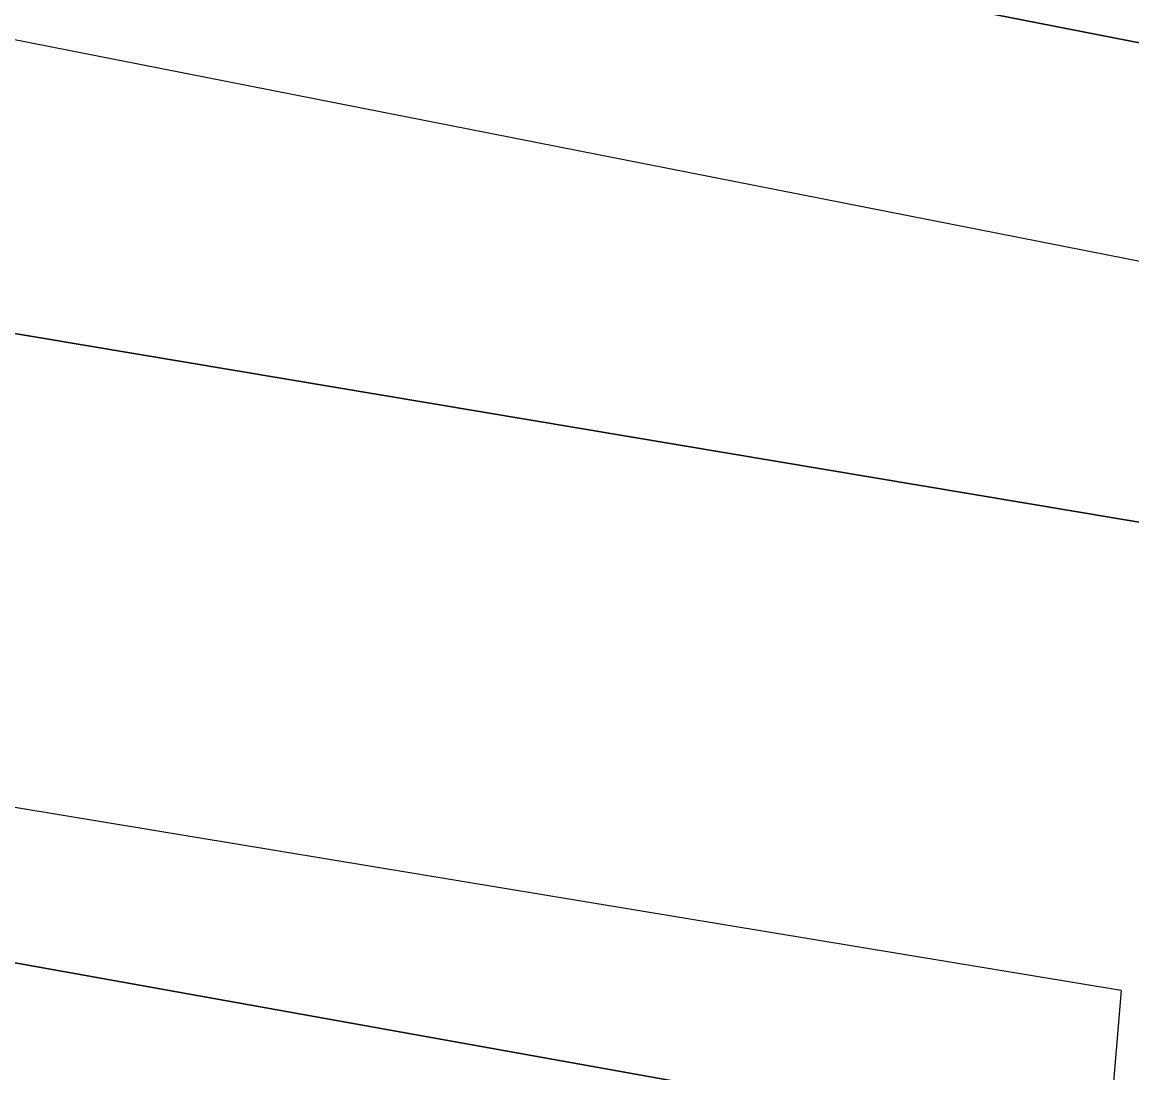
# Model space of a CAD drawing. Extents: x 3445503 to 3483459, y 540493 to 566012.
# Drawn here: x 3470220.3 to 3470338.1, y 552158.1 to 552269.6 of the extents above; entities that cross this region are included whole.
import ezdxf

# ---------------------------------------------------------------- set-up
doc = ezdxf.new("R2010")
doc.units = 0
for name, color, linetype in [('V-CHAN-DOCK', 7, 'Continuous'), ('V-RIVR-EDGE', 7, 'Continuous'), ('V-TOPO-DPTH', 7, 'Continuous'), ('V-TOPO-MINR', 7, 'Continuous')]:
    doc.layers.add(name, color=color, linetype=linetype)

msp = doc.modelspace()

# ---------------------------------------------------------------- linework, layer by layer
at = {"layer": 'V-CHAN-DOCK'}
for points in [[(3470336.992, 552166.809), (3469830.119, 552250.65), (3469802.6750000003, 552542.291), (3469747.156, 552960.3960000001), (3469745.907, 552998.587)], [(3470336.992, 552166.809), (3470332.112, 552108.506), (3469819.545, 552192.634)]]:
    msp.add_lwpolyline(points, dxfattribs=at)
at = {"layer": 'V-RIVR-EDGE'}
msp.add_spline([(3466309.3848466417, 552621.9579710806), (3466349.703870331, 552619.4248512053), (3466382.7286882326, 552619.3431903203), (3466411.927860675, 552618.5757255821), (3466431.7444705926, 552619.221988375), (3466456.4313341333, 552621.2467355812), (3466478.3423179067, 552625.364137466), (3466500.245565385, 552626.3528723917), (3466524.236310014, 552628.0317091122), (3466536.750118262, 552627.6531342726), (3466565.613695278, 552631.7533443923), (3466586.12556452, 552632.3978880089), (3466600.729448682, 552633.7523039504), (3466616.0268729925, 552634.4097413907), (3466639.3163411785, 552633.656889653), (3466653.5691573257, 552633.621646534), (3466663.6572942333, 552636.3777557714), (3466670.958376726, 552636.70733408), (3466676.5238896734, 552638.0840993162), (3466689.3818892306, 552636.3141462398), (3466713.3709146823, 552637.2977236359), (3466728.6700581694, 552638.6504204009), (3466733.538592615, 552639.3336454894), (3466741.1864451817, 552639.3147345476), (3466744.6653205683, 552640.3490276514), (3466765.8784662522, 552643.425259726), (3466811.078918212, 552646.7898098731), (3466822.205646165, 552647.8051920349), (3466836.469636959, 552652.2891345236), (3466848.283028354, 552649.8265008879), (3466872.264317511, 552647.6814113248), (3466895.5486281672, 552644.842781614), (3466925.7906895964, 552644.0727381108), (3466966.4607813, 552642.9292772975), (3466982.79421789, 552640.8030986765), (3467002.59535522, 552635.1920275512), (3467043.595884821, 552627.0951139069), (3467061.669188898, 552625.6598966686), (3467070.7101388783, 552626.68043636), (3467078.7116382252, 552629.0940734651), (3467090.2031876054, 552637.061189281), (3467099.252733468, 552641.558025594), (3467116.301199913, 552647.425610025), (3467156.6554667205, 552659.1453062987), (3467180.3045988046, 552663.258410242), (3467190.046825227, 552666.710638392), (3467215.09593143, 552674.6442302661), (3467224.4982644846, 552681.2259849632), (3467241.911552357, 552694.0453030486), (3467256.190156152, 552704.4389497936), (3467275.6875028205, 552716.5578510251), (3467305.630931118, 552735.6035578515), (3467327.5634045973, 552748.4117012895), (3467352.2898091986, 552766.4274129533), (3467374.5759294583, 552781.6681044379), (3467388.8450777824, 552788.2378248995), (3467399.6405082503, 552795.8590302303), (3467402.78378821, 552801.7609981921), (3467413.9139545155, 552804.1668990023), (3467419.4846249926, 552807.6294422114), (3467425.4132401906, 552815.2626817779), (3467432.374429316, 552818.7217866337), (3467446.2950883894, 552824.9447370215), (3467466.1340476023, 552834.6293710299), (3467483.877773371, 552840.495236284), (3467499.17605727, 552841.5003033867), (3467510.654712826, 552844.2529742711), (3467520.049309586, 552847.7060620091), (3467524.5753718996, 552850.4759246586), (3467538.4917330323, 552854.9607267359), (3467570.8333258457, 552859.7476002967), (3467609.0837633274, 552864.1722311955), (3467645.5969120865, 552868.9487896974), (3467670.2803372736, 552869.5830182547), (3467689.7518962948, 552871.2730296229), (3467696.009230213, 552871.257557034), (3467706.087052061, 552869.8421103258), (3467716.5150823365, 552869.4686930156), (3467730.4194092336, 552869.0866798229), (3467744.6799616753, 552872.1801036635), (3467757.201506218, 552874.9301957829), (3467768.325655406, 552874.9026889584), (3467789.870098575, 552871.3730978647), (3467862.1813662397, 552872.9324518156), (3467905.6281973, 552870.0439659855), (3467943.4854469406, 552856.0450843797), (3467982.0233429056, 552836.1347793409), (3468014.6377812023, 552810.677012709), (3468040.65671139, 552789.0595045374), (3468070.1493594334, 552766.3905114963), (3468095.144311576, 552752.4234346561), (3468129.525264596, 552738.433148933), (3468159.7466959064, 552729.3199935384), (3468202.1480592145, 552725.3911974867), (3468241.4284918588, 552724.5988046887), (3468263.6742114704, 552723.5009020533), (3468284.519956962, 552718.5825114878), (3468310.5466234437, 552700.0936702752), (3468339.350029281, 552679.8598040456), (3468348.374647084, 552674.2753801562), (3468371.3078897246, 552670.0470913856), (3468394.9518642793, 552672.074417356), (3468423.1107265, 552672.3524203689), (3468450.5691718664, 552670.5463645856), (3468476.2946264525, 552670.8303847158), (3468493.331918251, 552672.17878354), (3468516.288369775, 552677.3364956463), (3468541.3426335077, 552687.3558654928), (3468560.1404229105, 552697.7383375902), (3468569.530721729, 552699.453277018), (3468577.1777147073, 552699.086736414), (3468586.549102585, 552693.1538232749), (3468603.1932065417, 552676.0787095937), (3468627.1512868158, 552664.5476191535), (3468668.5080419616, 552659.9261425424), (3468712.655289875, 552659.1217155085), (3468729.6977392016, 552662.5558923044), (3468746.743626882, 552667.3805877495), (3468759.9561328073, 552668.390812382), (3468773.149727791, 552661.7531844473), (3468796.0468677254, 552642.9244498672), (3468815.139851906, 552632.1006529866), (3468834.5778869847, 552620.2331075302), (3468847.085678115, 552617.4211250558), (3468885.6579576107, 552611.4160065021), (3468924.924636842, 552605.0615391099), (3468947.8638966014, 552603.2666579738), (3468956.9074253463, 552605.3300866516), (3468965.9595499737, 552610.869811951), (3468970.840118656, 552616.4198523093), (3468974.664044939, 552616.4103968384), (3468976.7334907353, 552609.8002757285), (3468983.642244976, 552592.0539711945), (3468990.5742081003, 552583.6936675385), (3469002.715458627, 552573.2346920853), (3469014.5168157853, 552565.9052431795), (3469022.157791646, 552563.1052949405), (3469029.1086657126, 552562.3928438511), (3469038.490368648, 552560.6314866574), (3469047.8634757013, 552555.3938328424), (3469053.7680224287, 552553.2934418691), (3469073.9245257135, 552550.8101781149), (3469091.299991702, 552548.3337910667), (3469106.580224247, 552542.0386352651), (3469126.7289912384, 552536.4267045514), (3469142.713078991, 552533.6061261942), (3469153.1385305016, 552532.1898198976), (3469162.515075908, 552528.3426847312), (3469171.8761487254, 552518.2382156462), (3469185.7598455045, 552509.5130905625), (3469208.691368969, 552504.5895424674), (3469232.6709389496, 552501.7491935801), (3469258.052202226, 552503.4245919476), (3469277.1821487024, 552507.5488705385), (3469302.5720078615, 552512.7005655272), (3469341.873930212, 552520.598914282), (3469368.302380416, 552524.0098821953), (3469396.1067362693, 552521.5077074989), (3469447.8657340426, 552506.0839237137), (3469526.008483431, 552475.9943654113), (3469583.6754662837, 552459.8607093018), (3469651.0795180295, 552445.0935033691), (3469684.7815439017, 552437.7099004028), (3469730.656625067, 552432.7296194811), (3469767.1482841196, 552428.8154364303), (3469829.708729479, 552423.4462656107), (3469847.787191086, 552424.0968263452), (3469856.8255623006, 552424.0744770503), (3469867.597783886, 552422.3096815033), (3469876.2790699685, 552418.4642655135), (3469887.7370954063, 552412.8738245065), (3469925.5952046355, 552399.2225725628), (3469955.1256745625, 552391.8492846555), (3469977.3593599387, 552385.8845667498), (3470001.330334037, 552379.5679212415), (3470024.271312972, 552378.4682994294), (3470048.2654959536, 552381.5376547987), (3470074.0072827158, 552388.4266385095), (3470084.094560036, 552390.8351180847), (3470093.829909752, 552391.5063089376), (3470109.1161594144, 552387.6445607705), (3470138.280948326, 552372.9719095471), (3470163.617513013, 552356.5705654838), (3470192.4441277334, 552345.7227001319), (3470225.456051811, 552340.4265943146), (3470241.7920671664, 552339.3433046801), (3470271.6882181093, 552339.2693800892), (3470310.9617740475, 552335.6959499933), (3470330.081405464, 552335.6486726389), (3470358.588756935, 552336.2734457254), (3470382.571765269, 552334.8236154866), (3470398.206504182, 552331.3086373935), (3470414.528766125, 552324.6632731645), (3470435.0191456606, 552316.6170752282), (3470465.5847682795, 552306.1125415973), (3470481.553383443, 552297.0346293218), (3470485.3755905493, 552296.3299145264), (3470491.6320648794, 552295.9668122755), (3470495.7976037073, 552293.5230895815), (3470499.962282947, 552290.7317372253), (3470505.8651104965, 552287.9360869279), (3470526.710855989, 552283.017696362), (3470533.314959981, 552282.6537345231), (3470539.224664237, 552282.6391215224), (3470542.35161202, 552281.9361259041), (3470544.0837432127, 552279.4984203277), (3470547.2055334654, 552276.7096467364), (3470551.369353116, 552273.5706647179), (3470557.6223890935, 552271.8170438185), (3470564.5698248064, 552269.7140740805), (3470576.390092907, 552270.0324777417), (3470585.774374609, 552269.3140095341), (3470591.329572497, 552266.5192188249), (3470613.5581003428, 552258.468722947), (3470637.518759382, 552247.9805214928), (3470666.686127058, 552234.3507592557), (3470680.9234706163, 552228.0581822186), (3470696.5547711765, 552223.1526854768), (3470705.2403551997, 552221.0454177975), (3470710.454800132, 552221.0325239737), (3470716.373959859, 552224.8418372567), (3470726.806288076, 552226.2065682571), (3470744.8873284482, 552227.9000179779), (3470772.007599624, 552229.918748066), (3470784.1763569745, 552230.5839218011), (3470792.1709796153, 552230.2165216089), (3470802.939762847, 552227.0612074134), (3470818.5822380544, 552226.6748962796), (3470830.0617531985, 552229.7751968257), (3470835.9809129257, 552233.5845101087), (3470842.5867360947, 552233.9158075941), (3470861.0085294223, 552232.8273604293), (3470874.207281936, 552228.2755104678), (3470890.1810546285, 552221.2833761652), (3470909.2989668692, 552220.5408394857), (3470935.3711915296, 552220.4763703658), (3470949.6326035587, 552223.9174238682), (3470960.7627698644, 552226.3233246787), (3470973.2774377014, 552226.2923795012), (3470997.600339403, 552221.7130227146), (3471022.2691515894, 552216.4375470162), (3471070.562167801, 552205.1939150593), (3471088.982241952, 552203.410208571), (3471111.9249400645, 552203.0058460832), (3471121.6577110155, 552202.63414795), (3471127.9124661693, 552201.5757863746), (3471132.7706855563, 552198.0874555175), (3471136.5825776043, 552193.2111847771), (3471141.449392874, 552193.1991505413), (3471145.627825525, 552195.9698727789), (3471151.191619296, 552196.651378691), (3471156.7536938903, 552196.6376252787), (3471178.2955582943, 552192.0651451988), (3471192.538918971, 552188.2059757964), (3471223.459047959, 552180.4816198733), (3471265.8406407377, 552168.5573415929), (3471314.8263375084, 552156.2691014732), (3471351.300804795, 552145.4023251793), (3471386.043140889, 552136.9732544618), (3471401.337986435, 552136.5878029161), (3471419.4112905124, 552135.1525856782), (3471433.656370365, 552131.9886755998), (3471456.2385449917, 552126.3707277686), (3471476.7409587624, 552123.1913451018), (3471490.6366897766, 552119.3330352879), (3471513.9029490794, 552109.1941826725), (3471547.945727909, 552099.0286828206), (3471579.5628353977, 552091.9978670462), (3471609.4417945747, 552084.9713492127), (3471637.2366949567, 552078.6452482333), (3471668.4958577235, 552067.4437361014), (3471684.820698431, 552061.841260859), (3471699.7636163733, 552059.718520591), (3471716.436946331, 552054.4628154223), (3471743.1820810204, 552045.3582559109), (3471759.4974662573, 552035.931854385), (3471773.3906185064, 552031.0306555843), (3471788.6674126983, 552023.3449811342), (3471808.459094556, 552013.9099837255), (3471820.614098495, 552009.0130828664), (3471825.8216667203, 552006.2191517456), (3471833.447169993, 551997.1618695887), (3471837.259921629, 551992.6332285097), (3471849.414065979, 551987.3886979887), (3471863.313235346, 551984.9209068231), (3471900.5121879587, 551985.8718198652), (3471925.883995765, 551983.723291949), (3471961.6760975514, 551978.0726797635), (3472004.068005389, 551970.3199574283), (3472058.2621299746, 551955.5854158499), (3472104.461631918, 551941.2182744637), (3472151.699724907, 551925.1104060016), (3472165.5920175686, 551919.8615775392), (3472170.7952878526, 551915.3294981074), (3472181.9056836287, 551909.7399166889), (3472191.9809267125, 551907.2815809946), (3472199.9643747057, 551902.3949951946), (3472208.994150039, 551898.8963492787), (3472220.108843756, 551895.0449161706), (3472235.3925146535, 551890.1402790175), (3472240.606959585, 551890.1273851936), (3472245.472915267, 551889.7677212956), (3472259.3703654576, 551886.604670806), (3472269.448187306, 551885.1892240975), (3472280.212672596, 551880.2957615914), (3472294.809680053, 551878.8691402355), (3472314.2752219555, 551878.1257439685), (3472330.2687651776, 551879.1290918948), (3472344.178249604, 551880.8328566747), (3472354.254352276, 551878.7221506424), (3472360.163196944, 551878.3599079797), (3472367.812768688, 551879.0362563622), (3472378.246816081, 551881.096246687), (3472386.2422983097, 551881.076476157), (3472400.490816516, 551879.3030847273), (3472427.2557217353, 551878.1940074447), (3472454.38115044, 551882.2985155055), (3472479.7598349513, 551882.9310248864), (3472504.4381026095, 551881.4794754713), (3472524.948252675, 551881.4287597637), (3472536.418312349, 551880.7051340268), (3472544.4069178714, 551877.9043261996), (3472549.2677160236, 551875.4588843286), (3472555.1774202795, 551875.4442713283), (3472570.123776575, 551874.7120497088), (3472580.207615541, 551875.7300106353), (3472593.4184022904, 551876.0449759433), (3472610.103766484, 551875.6560860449), (3472633.7443026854, 551876.2928933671), (3472647.2949828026, 551873.4783321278), (3472654.2398397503, 551870.3324734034), (3472660.149544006, 551870.3178604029), (3472666.4103162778, 551871.6929064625), (3472682.051931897, 551870.9589656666), (3472693.8790767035, 551874.0584066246), (3472707.1027572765, 551879.5878168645), (3472717.8801363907, 551879.9087992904), (3472730.733838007, 551876.4006979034), (3472741.8571276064, 551876.0255614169), (3472753.678255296, 551876.6915947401), (3472772.8142188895, 551883.249280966), (3472794.0325221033, 551888.4112910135), (3472814.549548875, 551891.1416126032), (3472833.325848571, 551892.8333431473), (3472843.4114067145, 551894.5465633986), (3472860.4572943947, 551899.3712588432), (3472888.2831399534, 551905.5598257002), (3472914.0189095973, 551910.0154017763), (3472934.187447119, 551912.3989532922), (3472958.177332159, 551913.7301603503), (3472986.3353347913, 551913.660533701), (3473020.7489521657, 551912.8801751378), (3473048.558465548, 551912.4637784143), (3473074.9877753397, 551916.2223759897), (3473094.816419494, 551921.7354540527), (3473113.957540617, 551930.3789182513), (3473134.14498908, 551940.4103223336), (3473153.2938464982, 551952.1824534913), (3473173.494188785, 551967.4283025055), (3473183.9394108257, 551974.0074784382), (3473198.201682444, 551977.7961616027), (3473219.4002151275, 551974.9626894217), (3473232.247899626, 551969.0211803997), (3473250.2988544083, 551958.5475919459), (3473256.5475924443, 551955.055822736), (3473269.4025833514, 551952.0691659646)], degree=3, dxfattribs=at)
at = {"layer": 'V-TOPO-DPTH'}
for points in [[(3471018.4711949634, 552081.8309615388), (3470449.0284288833, 552196.6188338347), (3470439.610493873, 552198.5006238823), (3470430.1883744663, 552200.3610304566), (3470420.7599784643, 552202.1893618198), (3470411.3273980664, 552203.9963097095), (3470401.886275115, 552205.7569918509), (3470392.4379472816, 552207.4773741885), (3470382.978812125, 552209.1373068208), (3470373.5124720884, 552210.7569396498), (3469839.627812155, 552300.3454030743), (3469815.488002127, 552304.3437650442), (3469791.3372647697, 552308.2740748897), (3469767.17013642, 552312.1023065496), (3469742.9920807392, 552315.8624860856), (3469544.100458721, 552346.3639690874), (3469476.751163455, 552356.980799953), (3469409.4646923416, 552367.9723667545), (3469342.2724574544, 552379.5260374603)], [(3469342.2724574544, 552379.5260374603), (3469409.4646923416, 552367.9723667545), (3469476.751163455, 552356.980799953), (3469544.100458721, 552346.3639690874), (3469742.9920807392, 552315.8624860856), (3469767.17013642, 552312.1023065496), (3469791.3372647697, 552308.2740748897), (3469815.488002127, 552304.3437650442), (3469839.627812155, 552300.3454030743), (3470373.5124720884, 552210.7569396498), (3470382.978812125, 552209.1373068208), (3470392.4379472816, 552207.4773741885), (3470401.886275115, 552205.7569918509), (3470411.3273980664, 552203.9963097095), (3470420.7599784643, 552202.1893618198), (3470430.1883744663, 552200.3610304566), (3470439.610493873, 552198.5006238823), (3470449.0284288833, 552196.6188338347), (3471018.4711949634, 552081.8309615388)], [(3469991.2472618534, 552335.4430889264), (3470382.0506068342, 552259.0226237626), (3470409.3002886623, 552253.7193780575), (3470436.5562394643, 552248.4487073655), (3470463.8215937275, 552243.2268991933), (3470491.0932169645, 552238.0376660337), (3470588.3604124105, 552219.6200170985), (3470664.2779467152, 552205.2869847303), (3470740.205629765, 552191.0080773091), (3470816.148535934, 552176.8103573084)], [(3469991.2472618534, 552335.4430889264), (3470382.0506068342, 552259.0226237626), (3470409.3002886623, 552253.7193780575), (3470436.5562394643, 552248.4487073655), (3470463.8215937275, 552243.2268991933), (3470491.0932169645, 552238.0376660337), (3470588.3604124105, 552219.6200170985), (3470664.2779467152, 552205.2869847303), (3470740.205629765, 552191.0080773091), (3470816.148535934, 552176.8103573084)], [(3471017.404559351, 552041.5374755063), (3470777.3924584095, 552077.0085746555), (3470717.975904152, 552085.9372065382), (3470658.5893567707, 552095.0581009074), (3470599.247819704, 552104.4673890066), (3470539.9362895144, 552114.0689395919), (3470491.7488055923, 552121.989856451), (3470456.5666673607, 552127.8516430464), (3470421.4020531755, 552133.8154114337), (3470386.26372506, 552139.9321525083), (3470351.14292099, 552146.1508753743), (3470066.3491753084, 552197.2177121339), (3470019.0754025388, 552205.6185785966), (3469971.784563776, 552213.9213450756), (3469924.468126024, 552222.0769615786), (3469877.1346222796, 552230.1344780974), (3469867.203856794, 552231.8090889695), (3469824.8082491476, 552238.8646591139), (3469782.393059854, 552245.7988153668), (3469739.948498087, 552252.5508507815), (3469697.4843546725, 552259.1814723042), (3469296.985912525, 552320.8376540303)], [(3469296.985912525, 552320.8376540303), (3469697.4843546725, 552259.1814723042), (3469739.948498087, 552252.5508507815), (3469782.393059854, 552245.7988153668), (3469824.8082491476, 552238.8646591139), (3469867.203856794, 552231.8090889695), (3469877.1346222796, 552230.1344780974), (3469924.468126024, 552222.0769615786), (3469971.784563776, 552213.9213450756), (3470019.0754025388, 552205.6185785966), (3470066.3491753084, 552197.2177121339), (3470351.14292099, 552146.1508753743), (3470386.26372506, 552139.9321525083), (3470421.4020531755, 552133.8154114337), (3470456.5666673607, 552127.8516430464), (3470491.7488055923, 552121.989856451), (3470539.9362895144, 552114.0689395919), (3470599.247819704, 552104.4673890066), (3470658.5893567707, 552095.0581009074), (3470717.975904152, 552085.9372065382), (3470777.3924584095, 552077.0085746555), (3471017.404559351, 552041.5374755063)]]:
    msp.add_lwpolyline(points, dxfattribs=at)
at = {"layer": 'V-TOPO-MINR'}
for points in [[(3471056.050550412, 552103.3417317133), (3470643.8131443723, 552184.3161709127), (3470608.76639732, 552191.1996269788), (3470573.7194835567, 552198.0822340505), (3470538.672319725, 552204.9635676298), (3470503.6249891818, 552211.8440522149), (3470468.5782178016, 552218.7273794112), (3470433.532358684, 552225.6153457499), (3470398.487867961, 552232.5102708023), (3470363.444289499, 552239.4098349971), (3470060.15326975, 552299.1546466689), (3470016.368291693, 552307.641527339), (3469972.5501598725, 552315.9506187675), (3469928.6822974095, 552323.9930263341), (3469884.7812811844, 552331.8576446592), (3469883.8044150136, 552332.029579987), (3469840.3314462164, 552339.4506004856), (3469796.81113143, 552346.5726586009), (3469753.2197976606, 552353.2462731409), (3469709.5811179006, 552359.620925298), (3469179.9297847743, 552434.2085457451)], [(3471018.4711949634, 552081.8309615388), (3470449.0284288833, 552196.6188338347), (3470439.610493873, 552198.5006238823), (3470430.1883744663, 552200.3610304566), (3470420.7599784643, 552202.1893618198), (3470411.3273980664, 552203.9963097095), (3470401.886275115, 552205.7569918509), (3470392.4379472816, 552207.4773741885), (3470382.978812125, 552209.1373068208), (3470373.5124720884, 552210.7569396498), (3469839.627812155, 552300.3454030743), (3469815.488002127, 552304.3437650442), (3469791.3372647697, 552308.2740748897), (3469767.17013642, 552312.1023065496), (3469742.9920807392, 552315.8624860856), (3469544.100458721, 552346.3639690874), (3469476.751163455, 552356.980799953), (3469409.4646923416, 552367.9723667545), (3469342.2724574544, 552379.5260374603)], [(3470816.148535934, 552176.8103573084), (3470740.205629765, 552191.0080773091), (3470664.2779467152, 552205.2869847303), (3470588.3604124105, 552219.6200170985), (3470491.0932169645, 552238.0376660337), (3470463.8215937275, 552243.2268991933), (3470436.5562394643, 552248.4487073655), (3470409.3002886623, 552253.7193780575), (3470382.0506068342, 552259.0226237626), (3469991.2472618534, 552335.4430889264)], [(3471017.404559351, 552041.5374755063), (3470777.3924584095, 552077.0085746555), (3470717.975904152, 552085.9372065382), (3470658.5893567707, 552095.0581009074), (3470599.247819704, 552104.4673890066), (3470539.9362895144, 552114.0689395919), (3470491.7488055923, 552121.989856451), (3470456.5666673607, 552127.8516430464), (3470421.4020531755, 552133.8154114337), (3470386.26372506, 552139.9321525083), (3470351.14292099, 552146.1508753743), (3470066.3491753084, 552197.2177121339), (3470019.0754025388, 552205.6185785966), (3469971.784563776, 552213.9213450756), (3469924.468126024, 552222.0769615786), (3469877.1346222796, 552230.1344780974), (3469867.203856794, 552231.8090889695), (3469824.8082491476, 552238.8646591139), (3469782.393059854, 552245.7988153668), (3469739.948498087, 552252.5508507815), (3469697.4843546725, 552259.1814723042), (3469296.985912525, 552320.8376540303)]]:
    msp.add_lwpolyline(points, dxfattribs=at)

doc.saveas('drawing.dxf')
